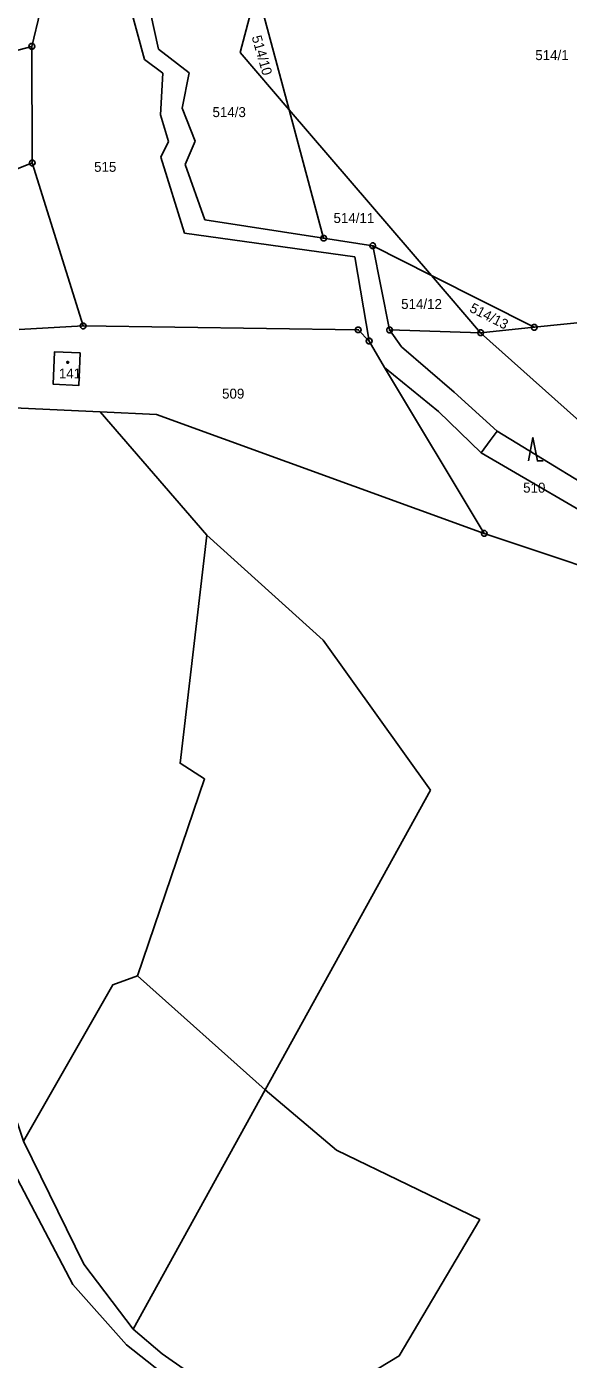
# Model space of a CAD drawing. Extents: x -694465 to -690527, y -983694 to -978978.
# Drawn here: x -693473.5 to -693381.2, y -981788.7 to -981561.4 of the extents above; entities that cross this region are included whole.
import ezdxf

# ---------------------------------------------------------------- set-up
doc = ezdxf.new("R2010")
doc.units = 0
for name, color, linetype in [('Vrstva 1', 7, 'Continuous'), ('Vrstva 18', 7, 'Continuous'), ('Vrstva 19', 7, 'Continuous'), ('Vrstva 24', 7, 'Continuous'), ('Vrstva 25', 7, 'Continuous')]:
    doc.layers.add(name, color=color, linetype=linetype)

msp = doc.modelspace()

# ---------------------------------------------------------------- linework, layer by layer
at = {"layer": 'Vrstva 1'}
for points in [[(-693468.37, -981547.01), (-693472.62, -981564.78)], [(-693437.12, -981565.85), (-693434.28, -981555.03)], [(-693428.76, -981575.59), (-693434.28, -981555.03)], [(-693453.43, -981566.99), (-693456.1, -981557.18)], [(-693452.4, -981559.06), (-693451.05, -981565.28)], [(-693472.62, -981564.78), (-693483.26, -981567.56)], [(-693472.62, -981564.78), (-693472.55, -981584.65)], [(-693451.05, -981565.28), (-693445.8, -981569.3)], [(-693428.76, -981575.59), (-693437.12, -981565.85)], [(-693450.28, -981569.35), (-693453.43, -981566.99)], [(-693450.69, -981576.48), (-693450.28, -981569.35)], [(-693445.8, -981569.3), (-693447.02, -981575.31)], [(-693447.02, -981575.31), (-693444.8, -981580.97)], [(-693449.35, -981581.02), (-693450.69, -981576.48)], [(-693404.52, -981603.83), (-693428.76, -981575.59)], [(-693428.76, -981575.59), (-693422.88, -981597.49)], [(-693450.61, -981583.67), (-693449.35, -981581.02)], [(-693444.8, -981580.97), (-693446.51, -981584.9)], [(-693446.62, -981596.66), (-693450.61, -981583.67)], [(-693481, -981587.97), (-693472.55, -981584.65)], [(-693472.55, -981584.65), (-693463.89, -981612.45)], [(-693446.51, -981584.9), (-693443.13, -981594.38)], [(-693443.13, -981594.38), (-693422.88, -981597.49)], [(-693417.54, -981600.65), (-693446.62, -981596.66)], [(-693422.88, -981597.49), (-693414.52, -981598.78)], [(-693414.52, -981598.78), (-693411.64, -981613.14)], [(-693404.52, -981603.83), (-693414.52, -981598.78)], [(-693415.14, -981615.02), (-693417.54, -981600.65)], [(-693386.98, -981612.68), (-693404.52, -981603.83)], [(-693396.12, -981613.61), (-693404.52, -981603.83)], [(-693348.25, -981608.75), (-693386.98, -981612.68)], [(-693463.89, -981612.45), (-693474.76, -981613.05)], [(-693417, -981613.12), (-693463.89, -981612.45)], [(-693415.14, -981615.02), (-693417, -981613.12)], [(-693409.61, -981616), (-693411.64, -981613.14)], [(-693411.64, -981613.14), (-693396.12, -981613.61)], [(-693386.98, -981612.68), (-693396.12, -981613.61)], [(-693365.01, -981641.41), (-693396.12, -981613.61)], [(-693412.53, -981619.55), (-693415.14, -981615.02)], [(-693400.65, -981623.73), (-693409.61, -981616)], [(-693464.36, -981617.06), (-693464.61, -981622.58), (-693469.01, -981622.38), (-693468.76, -981616.86), (-693464.36, -981617.06)], [(-693395.5, -981647.83), (-693412.53, -981619.55)], [(-693412.53, -981619.55), (-693403.33, -981627.04)], [(-693393.29, -981630.37), (-693400.65, -981623.73)], [(-693460.987, -981627.12), (-693484.3, -981626)], [(-693442.789, -981648.122), (-693460.987, -981627.12)], [(-693395.5, -981647.83), (-693451.4, -981627.58), (-693460.987, -981627.12)], [(-693403.33, -981627.04), (-693396.05, -981634.08)], [(-693396.05, -981634.08), (-693394.48, -981631.97)], [(-693394.48, -981631.97), (-693393.29, -981630.37)], [(-693393.29, -981630.37), (-693370.426, -981644.387), (-693343.823, -981647.654)], [(-693317.98, -981655.27), (-693372.201, -981647.939), (-693396.05, -981634.08)], [(-693442.789, -981648.122), (-693447.364, -981687.022), (-693443.17, -981689.692), (-693454.607, -981723.253), (-693458.8, -981724.779), (-693474.048, -981751.475), (-693480.147, -981733.55), (-693487.39, -981711.812)], [(-693404.669, -981691.599), (-693422.967, -981666.046), (-693442.789, -981648.122)], [(-693317.98, -981655.27), (-693343.89, -981656.74), (-693365.23, -981657.96), (-693395.5, -981647.83)], [(-693432.878, -981742.704), (-693404.669, -981691.599)], [(-693434.784, -981803.343), (-693456.513, -981786.181), (-693465.661, -981775.883), (-693477.479, -981753.382), (-693487.855, -981721.84)], [(-693454.607, -981723.253), (-693432.878, -981742.704)], [(-693432.878, -981742.704), (-693455.369, -981783.511)], [(-693432.878, -981742.704), (-693420.68, -981753.001), (-693396.283, -981764.823), (-693410.006, -981788.088), (-693431.353, -981801.054)], [(-693455.369, -981783.511), (-693463.755, -981772.451), (-693474.048, -981751.475)], [(-693431.353, -981801.054), (-693450.413, -981787.706), (-693455.369, -981783.511)]]:
    msp.add_lwpolyline(points, dxfattribs=at)
at = {"layer": 'Vrstva 24'}
for points in [[(-693472.466, -981564.304), (-693472.216, -981564.486), (-693472.12, -981564.78), (-693472.216, -981565.074), (-693472.466, -981565.256), (-693472.774, -981565.256), (-693473.024, -981565.074), (-693473.12, -981564.78), (-693473.024, -981564.486), (-693472.774, -981564.304)], [(-693472.396, -981584.174), (-693472.146, -981584.356), (-693472.05, -981584.65), (-693472.146, -981584.944), (-693472.396, -981585.126), (-693472.704, -981585.126), (-693472.954, -981584.944), (-693473.05, -981584.65), (-693472.954, -981584.356), (-693472.704, -981584.174)], [(-693422.726, -981597.014), (-693422.476, -981597.196), (-693422.38, -981597.49), (-693422.476, -981597.784), (-693422.726, -981597.966), (-693423.034, -981597.966), (-693423.284, -981597.784), (-693423.38, -981597.49), (-693423.284, -981597.196), (-693423.034, -981597.014)], [(-693414.366, -981598.304), (-693414.116, -981598.486), (-693414.02, -981598.78), (-693414.116, -981599.074), (-693414.366, -981599.256), (-693414.674, -981599.256), (-693414.924, -981599.074), (-693415.02, -981598.78), (-693414.924, -981598.486), (-693414.674, -981598.304)], [(-693463.736, -981611.974), (-693463.486, -981612.156), (-693463.39, -981612.45), (-693463.486, -981612.744), (-693463.736, -981612.926), (-693464.044, -981612.926), (-693464.294, -981612.744), (-693464.39, -981612.45), (-693464.294, -981612.156), (-693464.044, -981611.974)], [(-693416.846, -981612.644), (-693416.596, -981612.826), (-693416.5, -981613.12), (-693416.596, -981613.414), (-693416.846, -981613.596), (-693417.154, -981613.596), (-693417.404, -981613.414), (-693417.5, -981613.12), (-693417.404, -981612.826), (-693417.154, -981612.644)], [(-693411.486, -981612.664), (-693411.236, -981612.846), (-693411.14, -981613.14), (-693411.236, -981613.434), (-693411.486, -981613.616), (-693411.794, -981613.616), (-693412.044, -981613.434), (-693412.14, -981613.14), (-693412.044, -981612.846), (-693411.794, -981612.664)], [(-693395.966, -981613.134), (-693395.716, -981613.316), (-693395.62, -981613.61), (-693395.716, -981613.904), (-693395.966, -981614.086), (-693396.274, -981614.086), (-693396.524, -981613.904), (-693396.62, -981613.61), (-693396.524, -981613.316), (-693396.274, -981613.134)], [(-693386.826, -981612.204), (-693386.576, -981612.386), (-693386.48, -981612.68), (-693386.576, -981612.974), (-693386.826, -981613.156), (-693387.134, -981613.156), (-693387.384, -981612.974), (-693387.48, -981612.68), (-693387.384, -981612.386), (-693387.134, -981612.204)], [(-693414.986, -981614.544), (-693414.736, -981614.726), (-693414.64, -981615.02), (-693414.736, -981615.314), (-693414.986, -981615.496), (-693415.294, -981615.496), (-693415.544, -981615.314), (-693415.64, -981615.02), (-693415.544, -981614.726), (-693415.294, -981614.544)], [(-693395.346, -981647.354), (-693395.096, -981647.536), (-693395, -981647.83), (-693395.096, -981648.124), (-693395.346, -981648.306), (-693395.654, -981648.306), (-693395.904, -981648.124), (-693396, -981647.83), (-693395.904, -981647.536), (-693395.654, -981647.354)]]:
    msp.add_lwpolyline(points, close=True, dxfattribs=at)
for points in [[(-693472.739, -981564.78), (-693472.5, -981564.78)], [(-693472.669, -981584.65), (-693472.43, -981584.65)], [(-693422.999, -981597.49), (-693422.76, -981597.49)], [(-693414.639, -981598.78), (-693414.4, -981598.78)], [(-693464.009, -981612.45), (-693463.77, -981612.45)], [(-693417.119, -981613.12), (-693416.88, -981613.12)], [(-693411.759, -981613.14), (-693411.52, -981613.14)], [(-693396.239, -981613.61), (-693396, -981613.61)], [(-693387.099, -981612.68), (-693386.86, -981612.68)], [(-693415.259, -981615.02), (-693415.02, -981615.02)], [(-693395.619, -981647.83), (-693395.38, -981647.83)]]:
    msp.add_lwpolyline(points, dxfattribs=at)
at = {"layer": 'Vrstva 25'}
msp.add_lwpolyline([(-693466.423, -981618.508), (-693466.335, -981618.66), (-693466.423, -981618.812), (-693466.597, -981618.812), (-693466.685, -981618.66), (-693466.597, -981618.508)], close=True, dxfattribs=at)
msp.add_lwpolyline([(-693387.95, -981635.48), (-693387.2, -981631.48), (-693386.45, -981635.48), (-693385.45, -981635.48)], dxfattribs=at)

# ---------------------------------------------------------------- texts
at = {"layer": 'Vrstva 18'}
for s, rotation, p in [('514/10', 286.19242, (-693435.174, -981563.188)), ('514/13', 333.00307, (-693398.158, -981609.948))]:
    msp.add_text(s, height=1.7, rotation=rotation, dxfattribs=at).set_placement(p)
for s, p in [('514/1', (-693386.804, -981567.12)), ('514/3', (-693441.829, -981576.84)), ('515', (-693462.01, -981586.17)), ('514/11', (-693421.203, -981594.9)), ('514/12', (-693409.673, -981609.56)), ('509', (-693440.198, -981624.85)), ('510', (-693388.88, -981640.88))]:
    msp.add_text(s, height=1.7, dxfattribs=at).set_placement(p)
at = {"layer": 'Vrstva 19'}
msp.add_text('141', height=1.7, dxfattribs=at).set_placement((-693468.018, -981621.41))

doc.saveas('drawing.dxf')
